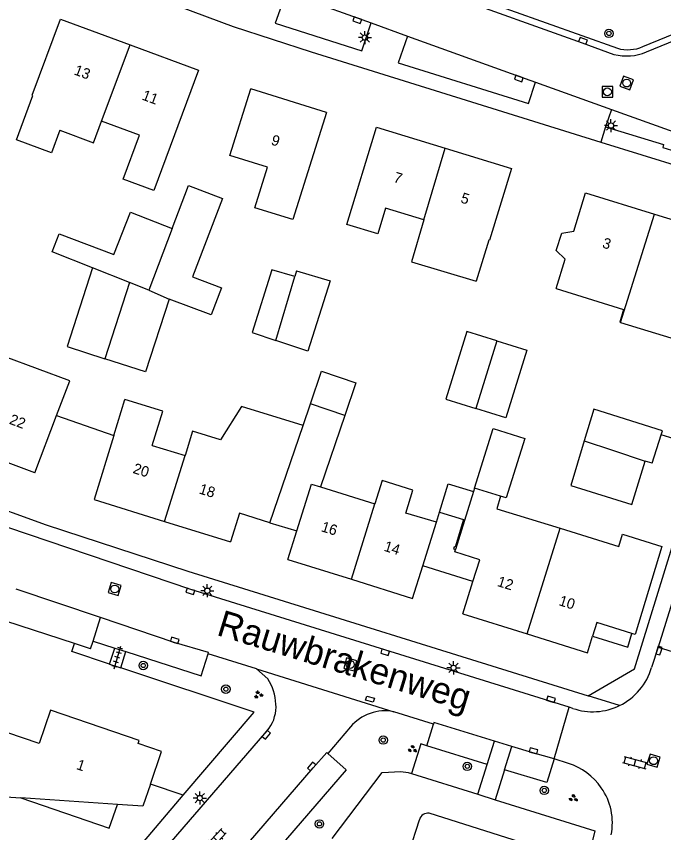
# Model space of a CAD drawing. Extents: x 136000 to 138005, y 398500 to 400500.
# Drawn here: x 137335.5 to 137397.1, y 399055.6 to 399133.2 of the extents above; entities that cross this region are included whole.
import ezdxf

# ---------------------------------------------------------------- set-up
doc = ezdxf.new("R2010")
doc.units = 0
for name, color, linetype in [('gg-afsc-erfafscheiding', 7, 'Continuous'), ('gg-afsc-muur', 7, 'Continuous'), ('gg-anno-huisnummerreeks BGT', 7, 'Continuous'), ('gg-anno-openbare ruimte label', 7, 'Continuous'), ('gg-bbg-bijgebouw', 7, 'Continuous'), ('gg-bbg-gedigitaliseerde bebouwing', 7, 'Continuous'), ('gg-bbg-gedigitaliseerde bijgebouw', 7, 'Continuous'), ('gg-bbg-hoofdgebouw', 7, 'Continuous'), ('gg-bbg-luifel en loopbrug', 7, 'Continuous'), ('gg-bbg-onder overbouw', 7, 'Continuous'), ('gg-bbg-pand overbouw', 7, 'Continuous'), ('gg-bbg-tussenscheiding', 7, 'Continuous'), ('gg-knt-verharding', 7, 'Continuous'), ('gg-knt-verharding nz', 7, 'Continuous'), ('gt-grn-groengrens', 7, 'Continuous'), ('gt-grn-vlakafsluiter', 7, 'Continuous'), ('gt-grn-weggrens', 7, 'Continuous'), ('gt-symb-boom', 7, 'Continuous'), ('gt-symb-groenvak', 7, 'Continuous'), ('gt-symb-klinker verharding', 7, 'Continuous'), ('gt-symb-kolk', 7, 'Continuous'), ('gt-symb-kolk center center', 7, 'Continuous'), ('gt-symb-lichtmast', 7, 'Continuous'), ('gt-symb-rioolschacht', 7, 'Continuous'), ('gt-symb-tegel verharding', 7, 'Continuous')]:
    doc.layers.add(name, color=color, linetype=linetype)

# ---------------------------------------------------------------- blocks, each defined once
blk = doc.blocks.new('gt0-KOLK')
at = {"layer": 'gt-symb-kolk'}
blk.add_lwpolyline([(0, 0), (0.375, 0), (0.375, 0.4), (-0.375, 0.4), (-0.375, 0), (0, 0)], dxfattribs=at)
blk = doc.blocks.new('gt0-BOOM')
at = {"layer": 'gt-symb-boom'}
for radius in [0.4, 0.2]:
    blk.add_circle((0, 0), radius, dxfattribs=at)
blk = doc.blocks.new('gt0-LMAST')
at = {"layer": 'gt-symb-lichtmast'}
for p, q in [((-0.182, 0.173), (-0.447, 0.438)), ((-0.005, 0.246), (-0.005, 0.621)), ((0.172, 0.173), (0.437, 0.438)), ((-0.255, -0.004), (-0.63, -0.004)), ((-0.182, -0.181), (-0.447, -0.446)), ((-0.005, -0.254), (-0.005, -0.629)), ((0.437, -0.446), (0.172, -0.181)), ((0.245, -0.004), (0.62, -0.004))]:
    blk.add_line(p, q, dxfattribs=at)
blk.add_circle((-0.005, -0.004), 0.25, dxfattribs=at)
blk = doc.blocks.new('gt0-RS')
at = {"layer": 'gt-symb-rioolschacht'}
blk.add_lwpolyline([(-0.5, -0.5), (0.5, -0.5), (0.5, 0.5), (-0.5, 0.5)], close=True, dxfattribs=at)
blk.add_circle((0, 0), 0.375, dxfattribs=at)
blk = doc.blocks.new('gt0-TEG1')
at = {"layer": 'gt-symb-tegel verharding'}
for p, q in [((-1.125, 0), (1.125, 0)), ((-0.9, -0.25), (-0.9, 0.25)), ((-0.45, -0.25), (-0.45, 0.25)), ((0, -0.25), (0, 0.25)), ((0.45, -0.25), (0.45, 0.25)), ((0.9, -0.25), (0.9, 0.25))]:
    blk.add_line(p, q, dxfattribs=at)
blk = doc.blocks.new('gt0-KOLKCC')
at = {"layer": 'gt-symb-kolk center center'}
blk.add_lwpolyline([(-0.375, 0.2), (0.375, 0.2), (0.375, -0.2), (-0.375, -0.2)], close=True, dxfattribs=at)
blk = doc.blocks.new('gt0-GRVAK')
at = {"layer": 'gt-symb-groenvak'}
for p, q in [((-0.11, 0.189), (-0.228, 0.24)), ((-0.182, 0.153), (0.088, 0.153)), ((-0.091, 0.211), (-0.156, 0.322)), ((-0.047, 0.214), (-0.047, 0.393)), ((-0.004, 0.211), (0.061, 0.322)), ((0.015, 0.189), (0.133, 0.24)), ((0.262, -0.052), (0.197, 0.059)), ((0.305, -0.049), (0.305, 0.13)), ((0.349, -0.052), (0.414, 0.059)), ((-0.245, -0.228), (-0.363, -0.177)), ((-0.318, -0.264), (-0.047, -0.264)), ((-0.226, -0.206), (-0.291, -0.095)), ((-0.183, -0.203), (-0.183, -0.024)), ((-0.139, -0.206), (-0.074, -0.095)), ((-0.12, -0.228), (-0.002, -0.177)), ((0.243, -0.074), (0.125, -0.023)), ((0.17, -0.11), (0.441, -0.11)), ((0.368, -0.074), (0.486, -0.023))]:
    blk.add_line(p, q, dxfattribs=at)
blk = doc.blocks.new('gt0-KL1')
at = {"layer": 'gt-symb-klinker verharding'}
for p, q in [((-1.15, 0.3), (1.15, 0.3)), ((-1, -0.3), (-1, 0.3)), ((-0.5, 0.3), (-0.5, 0.45)), ((0, -0.3), (0, 0.3)), ((0.5, 0.3), (0.5, 0.45)), ((1, -0.3), (1, 0.3)), ((-1.15, -0.3), (1.15, -0.3)), ((-0.5, -0.45), (-0.5, -0.3)), ((0.5, -0.45), (0.5, -0.3))]:
    blk.add_line(p, q, dxfattribs=at)

msp = doc.modelspace()

# ---------------------------------------------------------------- linework, layer by layer
at = {"layer": 'gg-afsc-erfafscheiding'}
for p, q in [((137372.09, 399061.436), (137372.804, 399061.363)), ((137372.804, 399061.363), (137373.118, 399061.265)), ((137373.118, 399061.265), (137379.42, 399059.292))]:
    msp.add_line(p, q, dxfattribs=at)
for points in [[(137365.555, 399055.077), (137370.316, 399061.369), (137372.09, 399061.436)], [(137381.079, 399058.773), (137390.56, 399055.805), (137390.309, 399054.893)]]:
    msp.add_lwpolyline(points, dxfattribs=at)
at = {"layer": 'gg-afsc-muur'}
for p, q in [((137339.353, 399095.287), (137344.807, 399093.412)), ((137400.814, 399092.24), (137396.862, 399093.474)), ((137351.41, 399059.196), (137348.291, 399060.254)), ((137346.574, 399053.543), (137351.41, 399059.196))]:
    msp.add_line(p, q, dxfattribs=at)
at = {"layer": 'gg-bbg-bijgebouw'}
for p, q in [((137396.01, 399090.751), (137396.862, 399093.474)), ((137396.862, 399093.474), (137396.98, 399093.851))]:
    msp.add_line(p, q, dxfattribs=at)
msp.add_lwpolyline([(137375.776, 399086.092), (137378.056, 399085.4), (137377.271, 399082.792), (137377.173, 399082.821), (137377.108, 399082.632), (137377.29, 399082.569)], dxfattribs=at)
at = {"layer": 'gg-bbg-gedigitaliseerde bebouwing'}
for p, q in [((137393.002, 399104.134), (137399.501, 399102.135)), ((137340.611, 399098.579), (137334.464, 399100.891)), ((137339.353, 399095.287), (137340.611, 399098.579)), ((137344.807, 399093.412), (137345.852, 399096.815)), ((137359.65, 399085.108), (137362.8, 399094.35)), ((137348.45, 399092.46), (137351.576, 399091.492)), ((137364.452, 399088.513), (137369.628, 399086.903)), ((137379.107, 399088.397), (137379.003, 399088.065)), ((137381.577, 399087.627), (137379.107, 399088.397)), ((137361.36, 399081.601), (137362.208, 399084.317)), ((137378.957, 399079.501), (137379.607, 399081.586)), ((137378, 399076.431), (137378.957, 399079.501))]:
    msp.add_line(p, q, dxfattribs=at)
for points in [[(137339.665, 399122.421), (137338.873, 399120.279), (137335.55, 399121.507), (137337.113, 399125.734), (137337.052, 399125.757), (137339.72, 399132.991)], [(137352.84, 399128.14), (137348.594, 399116.695), (137345.7, 399117.765), (137347.247, 399121.949), (137343.635, 399123.284)], [(137365.02, 399124.12), (137361.812, 399113.919), (137358.203, 399115.048), (137359.412, 399118.911), (137355.836, 399120.03), (137357.83, 399126.37)], [(137339.665, 399122.421), (137342.877, 399121.234), (137343.635, 399123.284)], [(137374.292, 399113.901), (137370.647, 399115.021), (137369.894, 399112.571), (137366.958, 399113.473), (137369.78, 399122.711)], [(137382.61, 399118.771), (137380.514, 399111.954), (137380.453, 399111.972), (137379.255, 399108.069)], [(137374.292, 399113.901), (137373.101, 399109.901), (137379.255, 399108.069)], [(137386.867, 399107.363), (137393.284, 399105.386), (137392.908, 399104.163), (137393.002, 399104.134)], [(137348.45, 399092.46), (137349.453, 399095.7), (137345.852, 399096.815)], [(137362.8, 399094.35), (137356.958, 399096.158), (137354.949, 399092.975), (137352.29, 399093.798), (137351.576, 399091.492)], [(137362.208, 399084.317), (137363.602, 399088.778), (137364.452, 399088.513)], [(137373.228, 399088.205), (137370.316, 399089.112), (137369.628, 399086.903)], [(137375.478, 399085.141), (137372.569, 399086.017), (137373.228, 399088.205)], [(137379.607, 399081.586), (137377.216, 399082.332), (137377.29, 399082.569)]]:
    msp.add_lwpolyline(points, dxfattribs=at)
at = {"layer": 'gg-bbg-gedigitaliseerde bijgebouw'}
for p, q in [((137362.17, 399109.057), (137362.004, 399108.499)), ((137366.764, 399095.296), (137363.501, 399096.408)), ((137396.01, 399090.751), (137395.342, 399090.96))]:
    msp.add_line(p, q, dxfattribs=at)
for points in [[(137350.354, 399113.077), (137351.897, 399117.155), (137355.124, 399115.934), (137352.299, 399108.47), (137355.037, 399107.434), (137354.062, 399104.857), (137350.054, 399106.373)], [(137342.778, 399109.326), (137338.948, 399110.843), (137339.597, 399112.567), (137344.796, 399110.608), (137346.394, 399114.645), (137350.354, 399113.077)], [(137342.778, 399109.326), (137340.363, 399101.85), (137343.953, 399100.69)], [(137362.004, 399108.499), (137359.837, 399109.143), (137357.96, 399103.197), (137360.2, 399102.425)], [(137362.17, 399109.057), (137365.361, 399108.093), (137363.246, 399101.41), (137360.2, 399102.425)], [(137350.054, 399106.373), (137347.815, 399099.443), (137343.953, 399100.69)], [(137381.235, 399102.402), (137378.371, 399103.292), (137376.371, 399096.861), (137379.236, 399095.97)], [(137381.235, 399102.402), (137384.076, 399101.519), (137382.077, 399095.087), (137379.236, 399095.97)], [(137363.501, 399096.408), (137364.56, 399099.516), (137367.823, 399098.404), (137366.764, 399095.296)], [(137396.98, 399093.851), (137390.445, 399095.906), (137389.527, 399092.883)], [(137389.527, 399092.883), (137388.267, 399088.634), (137394.055, 399086.826), (137395.342, 399090.96)], [(137375.776, 399086.092), (137376.589, 399088.792), (137379.003, 399088.065)]]:
    msp.add_lwpolyline(points, dxfattribs=at)
at = {"layer": 'gg-bbg-hoofdgebouw'}
for p, q in [((137339.72, 399132.991), (137346.367, 399130.533)), ((137346.367, 399130.533), (137352.84, 399128.14)), ((137365.02, 399124.12), (137357.83, 399126.37)), ((137369.78, 399122.711), (137376.318, 399120.703)), ((137376.318, 399120.703), (137382.61, 399118.771)), ((137389.67, 399116.461), (137396.21, 399114.446)), ((137337.28, 399089.861), (137339.353, 399095.287)), ((137344.807, 399093.412), (137342.93, 399087.301)), ((137337.28, 399089.861), (137331.19, 399092.142)), ((137342.93, 399087.301), (137349.616, 399085.23)), ((137349.616, 399085.23), (137355.913, 399083.28)), ((137374.178, 399080.99), (137375.478, 399085.141)), ((137361.36, 399081.601), (137367.393, 399079.724)), ((137373.215, 399077.912), (137374.178, 399080.99)), ((137367.393, 399079.724), (137373.215, 399077.912)), ((137378, 399076.431), (137384.114, 399074.526)), ((137385.471, 399054.088), (137374.8, 399057.487)), ((137372.58, 399052.857), (137373.858, 399056.871))]:
    msp.add_line(p, q, dxfattribs=at)
for points in [[(137386.867, 399107.363), (137387.727, 399110.154), (137386.882, 399110.979), (137387.392, 399112.632), (137388.554, 399112.839), (137389.67, 399116.461)], [(137396.21, 399114.446), (137402.75, 399112.431), (137400.697, 399105.749)], [(137381.577, 399087.627), (137381.226, 399086.431), (137387.246, 399084.573)], [(137359.65, 399085.108), (137356.755, 399086.003), (137355.913, 399083.28)], [(137387.246, 399084.573), (137392.827, 399082.85), (137393.187, 399084.015), (137396.926, 399082.852), (137394.379, 399074.484), (137394.077, 399074.578)], [(137394.077, 399074.578), (137390.739, 399075.616), (137390.335, 399074.325)], [(137384.114, 399074.526), (137389.84, 399072.741), (137390.335, 399074.325)], [(137348.291, 399060.254), (137349.341, 399063.349), (137347.121, 399064.102), (137347.218, 399064.386), (137338.781, 399067.276), (137337.697, 399064.101), (137334.621, 399065.155), (137332.577, 399059.18), (137335.944, 399058.946)], [(137348.291, 399060.254), (137347.574, 399058.14), (137345.14, 399058.309)]]:
    msp.add_lwpolyline(points, dxfattribs=at)
msp.add_arc((137374.682, 399056.638), 0.857, 82.11417, 164.2494, dxfattribs=at)
at = {"layer": 'gg-bbg-luifel en loopbrug'}
for p, q in [((137362.8, 399094.35), (137363.501, 399096.408)), ((137366.764, 399095.296), (137364.452, 399088.513)), ((137375.478, 399085.141), (137375.776, 399086.092)), ((137359.65, 399085.108), (137362.208, 399084.317)), ((137378.957, 399079.501), (137374.178, 399080.99))]:
    msp.add_line(p, q, dxfattribs=at)
for points in [[(137379.107, 399088.397), (137380.868, 399094.048), (137383.881, 399093.109), (137382.12, 399087.458), (137381.577, 399087.627)], [(137390.335, 399074.325), (137393.671, 399073.281), (137394.077, 399074.578)]]:
    msp.add_lwpolyline(points, dxfattribs=at)
at = {"layer": 'gg-bbg-onder overbouw'}
msp.add_line((137345.14, 399058.309), (137335.944, 399058.946), dxfattribs=at)
at = {"layer": 'gg-bbg-pand overbouw'}
msp.add_lwpolyline([(137335.944, 399058.946), (137344.372, 399056.064), (137345.14, 399058.309)], dxfattribs=at)
at = {"layer": 'gg-bbg-tussenscheiding'}
for p, q in [((137343.635, 399123.284), (137346.367, 399130.533)), ((137374.292, 399113.901), (137376.318, 399120.703)), ((137393.002, 399104.134), (137396.21, 399114.446)), ((137350.354, 399113.077), (137348.132, 399107.205)), ((137346.293, 399107.934), (137342.778, 399109.326)), ((137346.293, 399107.934), (137343.953, 399100.69)), ((137348.132, 399107.205), (137346.293, 399107.934)), ((137360.2, 399102.425), (137362.004, 399108.499)), ((137348.132, 399107.205), (137350.054, 399106.373)), ((137381.235, 399102.402), (137379.236, 399095.97)), ((137349.616, 399085.23), (137351.576, 399091.492)), ((137379.003, 399088.065), (137377.29, 399082.569)), ((137367.393, 399079.724), (137369.628, 399086.903)), ((137384.114, 399074.526), (137387.246, 399084.573))]:
    msp.add_line(p, q, dxfattribs=at)
msp.add_lwpolyline([(137389.527, 399092.883), (137392.235, 399091.988), (137395.342, 399090.96)], dxfattribs=at)
at = {"layer": 'gg-knt-verharding'}
for p, q in [((137361.18, 399135.538), (137369.279, 399132.633)), ((137369.279, 399132.633), (137372.742, 399131.377)), ((137384.913, 399126.982), (137392.124, 399124.395)), ((137392.124, 399124.395), (137391.567, 399122.75)), ((137391.116, 399121.299), (137405.96, 399116.68)), ((137409.061, 399113.511), (137396.556, 399073.287)), ((137341.047, 399073.625), (137334.52, 399075.752)), ((137342.59, 399073.118), (137342.825, 399073.852)), ((137342.825, 399073.852), (137344.911, 399073.183)), ((137342.59, 399073.118), (137341.047, 399073.625)), ((137344.395, 399071.668), (137344.911, 399073.183)), ((137344.911, 399073.183), (137345.958, 399072.847)), ((137396.556, 399073.287), (137395.939, 399071.34)), ((137396.556, 399073.287), (137401.32, 399071.791)), ((137345.464, 399071.313), (137345.958, 399072.847)), ((137358.363, 399071.212), (137353.778, 399072.632)), ((137359.444, 399070.254), (137358.363, 399071.212)), ((137375.194, 399065.964), (137371.436, 399067.123)), ((137386.677, 399062.647), (137388.12, 399067.557)), ((137388.455, 399067.453), (137388.12, 399067.557)), ((137367.301, 399065.695), (137365.153, 399063.153)), ((137374.563, 399063.893), (137375.194, 399065.964)), ((137380.321, 399062.103), (137374.563, 399063.893)), ((137382.64, 399063.833), (137381.014, 399064.331)), ((137388.04, 399062.22), (137386.677, 399062.647)), ((137379.42, 399059.292), (137380.321, 399062.103)), ((137381.944, 399061.596), (137381.079, 399058.773))]:
    msp.add_line(p, q, dxfattribs=at)
for points in [[(137296.847, 399156.057), (137297.04, 399156.251), (137299.37, 399153.42), (137356.14, 399132.281), (137363.57, 399129.87), (137391.116, 399121.299)], [(137361.18, 399135.538), (137360.145, 399132.607), (137368.391, 399129.969), (137369.279, 399132.633)], [(137376.558, 399135.312), (137389.353, 399130.721), (137392.366, 399129.622)], [(137395.447, 399129.859), (137404.207, 399133.444), (137405.009, 399133.807)], [(137372.742, 399131.377), (137371.853, 399128.839), (137384.224, 399124.975), (137384.913, 399126.982)], [(137372.742, 399131.377), (137383.384, 399127.521), (137384.913, 399126.982)], [(137392.124, 399124.395), (137403.534, 399120.292), (137405.647, 399119.543)], [(137388.12, 399067.557), (137352.135, 399078.769), (137330.863, 399085.959), (137230.888, 399123.562)], [(137391.567, 399122.75), (137397.08, 399121.062), (137396.998, 399120.793), (137399.476, 399120.03), (137399.56, 399120.302), (137406.693, 399118.133), (137406.947, 399118.921)], [(137245.505, 399119.812), (137331.53, 399087.381), (137338.37, 399084.901), (137351.83, 399080.501), (137389.9, 399068.651)], [(137389.9, 399068.651), (137394.31, 399071.221), (137400.814, 399092.24)], [(137345.958, 399072.847), (137353.096, 399070.558), (137353.778, 399072.632)], [(137381.014, 399064.331), (137375.237, 399066.101), (137375.194, 399065.964)], [(137348.079, 399052.244), (137359.16, 399065.074), (137359.573, 399065.578)], [(137386.677, 399062.647), (137384.662, 399063.214), (137382.64, 399063.833)], [(137334.972, 399028.437), (137363.763, 399061.798), (137365.046, 399063.256), (137365.153, 399063.153)], [(137365.153, 399063.153), (137366.882, 399061.625), (137336.843, 399026.765)], [(137386.677, 399062.647), (137385.974, 399060.398), (137381.944, 399061.596)]]:
    msp.add_lwpolyline(points, dxfattribs=at)
for centre, radius, start, end in [((137393.544, 399134.45), 4.97, 256.28582, 292.51159), ((137390.356, 399072.941), 5.808, 295.97544, 343.99745), ((137355.292, 399067.59), 4.933, 3.2374, 32.67855), ((137356.747, 399067.608), 3.48, 324.30477, 4.29389), ((137390.356, 399072.946), 5.812, 250.91405, 295.96091), ((137370.696, 399062.716), 4.517, 109.66109, 138.72852), ((137370.574, 399063.112), 4.102, 77.87154, 109.92486), ((137386.205, 399056.477), 6.029, 34.67385, 72.27634), ((137386.464, 399056.593), 5.75, 348.26963, 35.19446)]:
    msp.add_arc(centre, radius, start, end, dxfattribs=at)
at = {"layer": 'gg-knt-verharding nz'}
for p, q in [((137343.539, 399076.081), (137335.509, 399078.782)), ((137342.825, 399073.852), (137343.539, 399076.081)), ((137353.778, 399072.632), (137353.802, 399072.775))]:
    msp.add_line(p, q, dxfattribs=at)
msp.add_lwpolyline([(137353.802, 399072.775), (137350.539, 399073.727), (137343.539, 399076.081)], dxfattribs=at)
at = {"layer": 'gt-grn-groengrens'}
for p, q in [((137377.146, 399135.762), (137392.698, 399130.216)), ((137395.121, 399130.37), (137404.054, 399134.062)), ((137344.395, 399071.668), (137340.794, 399072.864))]:
    msp.add_line(p, q, dxfattribs=at)
for points in [[(137351.41, 399059.196), (137358.145, 399067.101), (137345.464, 399071.313)], [(137374.563, 399063.893), (137373.99, 399064.071), (137373.118, 399061.265)]]:
    msp.add_lwpolyline(points, dxfattribs=at)
msp.add_arc((137393.696, 399133.648), 3.574, 253.77937, 293.49401, dxfattribs=at)
at = {"layer": 'gt-grn-vlakafsluiter'}
for p, q in [((137340.794, 399072.864), (137341.047, 399073.625)), ((137344.395, 399071.668), (137345.464, 399071.313)), ((137379.42, 399059.292), (137381.079, 399058.773))]:
    msp.add_line(p, q, dxfattribs=at)
at = {"layer": 'gt-grn-weggrens'}
for p, q in [((137391.567, 399122.75), (137391.116, 399121.299)), ((137358.363, 399071.212), (137371.436, 399067.123)), ((137392.9, 399067.72), (137389.9, 399068.651)), ((137380.321, 399062.103), (137381.014, 399064.331)), ((137381.944, 399061.596), (137382.64, 399063.833))]:
    msp.add_line(p, q, dxfattribs=at)

# ---------------------------------------------------------------- block references
at = {"layer": 'gt-symb-boom'}
for p in [(137391.883, 399131.624), (137347.602, 399071.53), (137355.457, 399069.28), (137370.421, 399064.439), (137378.415, 399061.94), (137385.738, 399059.651), (137364.357, 399056.47)]:
    msp.add_blockref('gt0-BOOM', p, dxfattribs=at)
at = {"layer": 'gt-symb-groenvak'}
msp.add_blockref('gt0-GRVAK', (137358.542, 399068.751), dxfattribs=at)
for p, rotation in [((137373.184, 399063.579), -20.864661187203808), ((137388.483, 399058.91), -20.864661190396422)]:
    msp.add_blockref('gt0-GRVAK', p, dxfattribs=dict(at, rotation=rotation))
at = {"layer": 'gt-symb-klinker verharding'}
for p, rotation in [((137394.378, 399062.293), -15.551724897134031), ((137354.491, 399054.99), -133.50002865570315)]:
    msp.add_blockref('gt0-KL1', p, dxfattribs=dict(at, rotation=rotation))
at = {"layer": 'gt-symb-kolk'}
for p, rotation in [((137368.022, 399133.083), 160.26095320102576), ((137389.353, 399130.721), -20.04791292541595), ((137383.384, 399127.521), 160.07963536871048), ((137352.135, 399078.769), 162.6698913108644), ((137350.539, 399073.727), -16.26020470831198), ((137370.656, 399072.98), 162.72457972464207), ((137396.852, 399072.89), 72.7245797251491), ((137386.316, 399068.118), -17.22069937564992), ((137359.16, 399065.074), -130.82493528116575), ((137384.662, 399063.214), -15.134475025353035), ((137363.763, 399061.798), 48.64706363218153)]:
    msp.add_blockref('gt0-KOLK', p, dxfattribs=dict(at, rotation=rotation))
at = {"layer": 'gt-symb-kolk center center', "rotation": 164.21205294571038}
msp.add_blockref('gt0-KOLKCC', (137369.165, 399068.333), dxfattribs=at)
at = {"layer": 'gt-symb-lichtmast'}
for p in [(137368.688, 399131.229), (137392.087, 399122.862), (137353.698, 399078.642), (137377.113, 399071.309), (137352.981, 399058.929)]:
    msp.add_blockref('gt0-LMAST', p, dxfattribs=at)
at = {"layer": 'gt-symb-rioolschacht'}
for p, rotation in [((137393.575, 399126.906), -19.70395158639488), ((137344.889, 399078.801), 163.08678229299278), ((137367.288, 399071.633), -104.89818725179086), ((137396.13, 399062.477), -16.984732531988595)]:
    msp.add_blockref('gt0-RS', p, dxfattribs=dict(at, rotation=rotation))
msp.add_blockref('gt0-RS', (137391.743, 399126.068), dxfattribs=at)
at = {"layer": 'gt-symb-tegel verharding', "rotation": 73.01526746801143}
msp.add_blockref('gt0-TEG1', (137345.15, 399072.299), dxfattribs=at)

# ---------------------------------------------------------------- texts
at = {"layer": 'gg-anno-huisnummerreeks BGT'}
for s, rotation, p in [('13', 339.7, (137340.942, 399127.742)), ('11', 339.7, (137347.403, 399125.353)), ('9', 342.6, (137359.688, 399121.073)), ('7', 342.9, (137371.339, 399117.525)), ('5', 342.9, (137377.716, 399115.566)), ('3', 342.9, (137391.188, 399111.284)), ('22', 339.4, (137334.783, 399094.534)), ('20', 342.8, (137346.55, 399089.844)), ('18', 342.8, (137352.832, 399087.898)), ('16', 342.7, (137364.45, 399084.306)), ('14', 342.7, (137370.415, 399082.45)), ('12', 342.7, (137381.196, 399079.101)), ('10', 342.7, (137387.051, 399077.277)), ('1', 341.1, (137341.173, 399061.7))]:
    msp.add_text(s, height=1, rotation=rotation, dxfattribs=at).set_placement(p)
at = {"layer": 'gg-anno-openbare ruimte label'}
msp.add_text('Rauwbrakenweg', height=2.5, rotation=343, dxfattribs=at).set_placement((137354.477, 399074.452))

doc.saveas('drawing.dxf')
